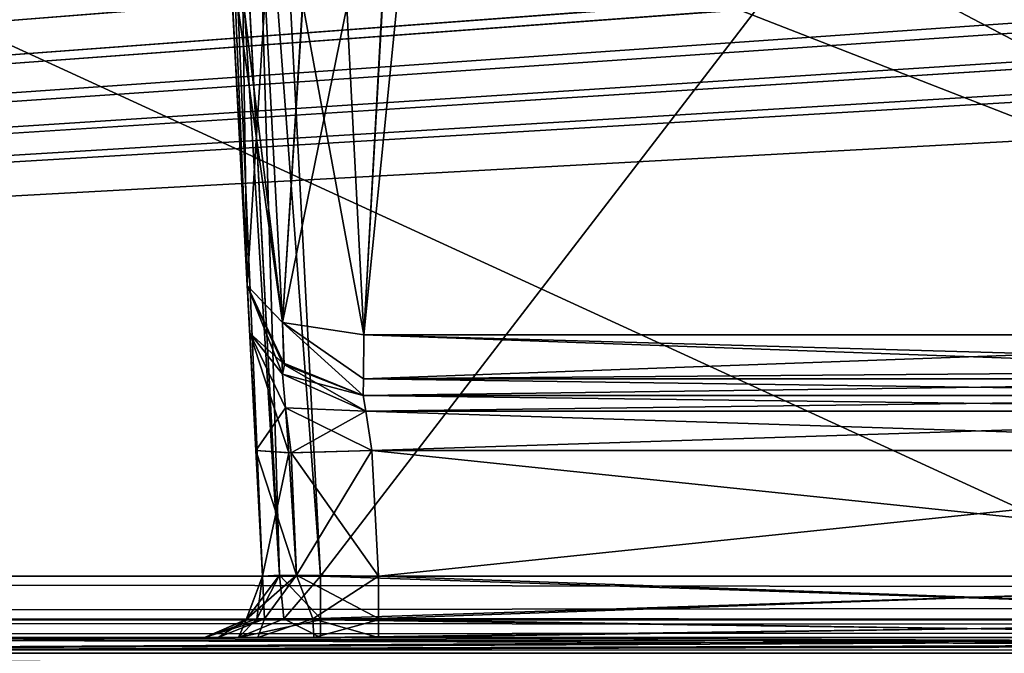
# Model space of a CAD drawing. Header units: inches. Extents: x -10 to 10, y -2.3 to 4.3.
# Tile 365 of 656: x -4.981 to -4.472, y -1.613 to -1.286. Entities that reach past the tile are written whole.
import ezdxf

# ---------------------------------------------------------------- set-up
doc = ezdxf.new("R2010")
doc.units = ezdxf.units.IN
doc.header["$LTSCALE"] = 65.185185
doc.header["$MEASUREMENT"] = 0
for name, color, linetype in [('131', 7, 'CONTINUOUS'), ('140', 7, 'CONTINUOUS'), ('1546', 7, 'CONTINUOUS'), ('1547', 7, 'CONTINUOUS'), ('1548', 7, 'CONTINUOUS'), ('1549', 7, 'CONTINUOUS'), ('1550', 7, 'CONTINUOUS'), ('1551', 7, 'CONTINUOUS'), ('1552', 7, 'CONTINUOUS'), ('165', 7, 'CONTINUOUS'), ('1794', 7, 'CONTINUOUS'), ('1795', 7, 'CONTINUOUS'), ('1796', 7, 'CONTINUOUS'), ('1797', 7, 'CONTINUOUS'), ('1805', 7, 'CONTINUOUS'), ('1806', 7, 'CONTINUOUS'), ('1807', 7, 'CONTINUOUS'), ('1808', 7, 'CONTINUOUS'), ('1809', 7, 'CONTINUOUS'), ('1810', 7, 'CONTINUOUS'), ('195', 7, 'CONTINUOUS'), ('196', 7, 'CONTINUOUS'), ('3830', 7, 'CONTINUOUS'), ('3835', 7, 'CONTINUOUS'), ('432', 7, 'CONTINUOUS'), ('5699', 7, 'CONTINUOUS'), ('7024', 7, 'CONTINUOUS'), ('7025', 7, 'CONTINUOUS'), ('7026', 7, 'CONTINUOUS'), ('7027', 7, 'CONTINUOUS'), ('7031', 7, 'CONTINUOUS'), ('7032', 7, 'CONTINUOUS'), ('7033', 7, 'CONTINUOUS'), ('7034', 7, 'CONTINUOUS'), ('7035', 7, 'CONTINUOUS'), ('7036', 7, 'CONTINUOUS'), ('7308', 7, 'CONTINUOUS'), ('7398', 7, 'CONTINUOUS'), ('7399', 7, 'CONTINUOUS'), ('7406', 7, 'CONTINUOUS'), ('7407', 7, 'CONTINUOUS'), ('7408', 7, 'CONTINUOUS'), ('7409', 7, 'CONTINUOUS'), ('8173', 7, 'CONTINUOUS'), ('8174', 7, 'CONTINUOUS'), ('8178', 7, 'CONTINUOUS'), ('8179', 7, 'CONTINUOUS'), ('8585', 7, 'CONTINUOUS'), ('8594', 7, 'CONTINUOUS'), ('9511', 7, 'CONTINUOUS')]:
    doc.layers.add(name, color=color, linetype=linetype)

msp = doc.modelspace()

# ---------------------------------------------------------------- linework, layer by layer
at = {"layer": '131', "linetype": 'Continuous'}
for points in [[(8.075, -1.605, 4.09849), (-8.075, -1.605, 4.09849), (8.075, -1.605, -4.09849), (8.075, -1.605, 4.09849)], [(8.075, -1.605, -4.09849), (-8.075, -1.605, 4.09849), (-8.075, -1.605, -4.09849), (8.075, -1.605, -4.09849)]]:
    msp.add_3dface(points, dxfattribs=at)
at = {"layer": '140', "linetype": 'Continuous'}
for points in [[(-8.5782, -1.605, -4.59779), (8.57822, -1.605, -4.59779), (-5.96565, -1.605, -4.58254), (-8.5782, -1.605, -4.59779)], [(8.57822, -1.605, 4.59779), (-8.5782, -1.605, 4.59779), (5.96565, -1.605, 4.58254), (8.57822, -1.605, 4.59779)], [(5.96565, -1.605, 4.58254), (-8.5782, -1.605, 4.59779), (1.96565, -1.605, 4.58254), (5.96565, -1.605, 4.58254)], [(1.96565, -1.605, 4.58254), (-8.5782, -1.605, 4.59779), (-1.98604, -1.605, 4.58467), (1.96565, -1.605, 4.58254)], [(-1.98604, -1.605, 4.58467), (-8.5782, -1.605, 4.59779), (-5.98604, -1.605, 4.58467), (-1.98604, -1.605, 4.58467)], [(-2.14705, -1.605, 4.53289), (-1.98604, -1.605, 4.58467), (-5.98604, -1.605, 4.58467), (-2.14705, -1.605, 4.53289)], [(-2.31453, -1.605, 4.45621), (-2.14705, -1.605, 4.53289), (-5.98604, -1.605, 4.58467), (-2.31453, -1.605, 4.45621)], [(-2.82517, -1.605, 4.45621), (-2.31453, -1.605, 4.45621), (-5.98604, -1.605, 4.58467), (-2.82517, -1.605, 4.45621)], [(-3.17483, -1.605, 4.45621), (-2.82517, -1.605, 4.45621), (-5.98604, -1.605, 4.58467), (-3.17483, -1.605, 4.45621)], [(-3.84467, -1.605, 4.45621), (-3.17483, -1.605, 4.45621), (-5.98604, -1.605, 4.58467), (-3.84467, -1.605, 4.45621)], [(-3.88708, -1.605, 4.43865), (-3.84467, -1.605, 4.45621), (-5.98604, -1.605, 4.58467), (-3.88708, -1.605, 4.43865)], [(-4.15533, -1.605, 4.45621), (-3.88708, -1.605, 4.43865), (-5.98604, -1.605, 4.58467), (-4.15533, -1.605, 4.45621)], [(-4.82517, -1.605, 4.45621), (-4.15533, -1.605, 4.45621), (-5.98604, -1.605, 4.58467), (-4.82517, -1.605, 4.45621)], [(-4.86758, -1.605, 4.43865), (-4.82517, -1.605, 4.45621), (-5.98604, -1.605, 4.58467), (-4.86758, -1.605, 4.43865)], [(-5.17483, -1.605, 4.45621), (-4.86758, -1.605, 4.43865), (-5.98604, -1.605, 4.58467), (-5.17483, -1.605, 4.45621)], [(-5.96565, -1.605, -4.58254), (8.57822, -1.605, -4.59779), (-1.96565, -1.605, -4.58254), (-5.96565, -1.605, -4.58254)], [(-5.81869, -1.605, -4.49853), (-5.96565, -1.605, -4.58254), (-1.96565, -1.605, -4.58254), (-5.81869, -1.605, -4.49853)], [(-5.68547, -1.605, -4.45621), (-5.81869, -1.605, -4.49853), (-1.96565, -1.605, -4.58254), (-5.68547, -1.605, -4.45621)], [(-5.17483, -1.605, -4.45621), (-5.68547, -1.605, -4.45621), (-1.96565, -1.605, -4.58254), (-5.17483, -1.605, -4.45621)], [(-5.13242, -1.605, -4.43865), (-5.17483, -1.605, -4.45621), (-4.82517, -1.605, -4.45621), (-5.13242, -1.605, -4.43865)], [(-4.82517, -1.605, -4.45621), (-5.17483, -1.605, -4.45621), (-1.96565, -1.605, -4.58254), (-4.82517, -1.605, -4.45621)], [(-4.8851, -1.605, 4.39627), (-4.86758, -1.605, 4.43865), (-5.17483, -1.605, 4.45621), (-4.8851, -1.605, 4.39627)], [(-5.13245, -1.605, 4.43868), (-4.8851, -1.605, 4.39627), (-5.17483, -1.605, 4.45621), (-5.13245, -1.605, 4.43868)], [(-5.14248, -1.605, -4.14496), (-5.12201, -1.605, -4.17472), (-4.8851, -1.605, -4.39627), (-5.14248, -1.605, -4.14496)], [(-4.85752, -1.605, -4.14496), (-5.14248, -1.605, -4.14496), (-4.87797, -1.605, -4.17469), (-4.85752, -1.605, -4.14496)], [(-4.87797, -1.605, -4.17469), (-5.14248, -1.605, -4.14496), (-4.8851, -1.605, -4.20981), (-4.87797, -1.605, -4.17469)], [(-4.8851, -1.605, -4.20981), (-5.14248, -1.605, -4.14496), (-4.8851, -1.605, -4.39627), (-4.8851, -1.605, -4.20981)], [(-5.14248, -1.605, 4.14496), (-4.85752, -1.605, 4.14496), (-5.12203, -1.605, 4.17469), (-5.14248, -1.605, 4.14496)], [(-4.8851, -1.605, 4.20982), (-4.8851, -1.605, 4.39627), (-5.13245, -1.605, 4.43868), (-4.8851, -1.605, 4.20982)], [(-5.1149, -1.605, 4.39627), (-4.8851, -1.605, 4.20982), (-5.13245, -1.605, 4.43868), (-5.1149, -1.605, 4.39627)], [(-5.1149, -1.605, -4.39627), (-5.13242, -1.605, -4.43865), (-4.82517, -1.605, -4.45621), (-5.1149, -1.605, -4.39627)], [(-5.12203, -1.605, 4.17469), (-4.85752, -1.605, 4.14496), (-5.1149, -1.605, 4.20981), (-5.12203, -1.605, 4.17469)], [(-5.12201, -1.605, -4.17472), (-5.1149, -1.605, -4.20982), (-4.8851, -1.605, -4.39627), (-5.12201, -1.605, -4.17472)], [(-5.1149, -1.605, -4.20982), (-5.1149, -1.605, -4.39627), (-4.86755, -1.605, -4.43868), (-5.1149, -1.605, -4.20982)], [(-4.86755, -1.605, -4.43868), (-5.1149, -1.605, -4.39627), (-4.82517, -1.605, -4.45621), (-4.86755, -1.605, -4.43868)], [(-4.8851, -1.605, -4.39627), (-5.1149, -1.605, -4.20982), (-4.86755, -1.605, -4.43868), (-4.8851, -1.605, -4.39627)], [(-4.87799, -1.605, 4.17472), (-4.8851, -1.605, 4.20982), (-5.1149, -1.605, 4.39627), (-4.87799, -1.605, 4.17472)], [(-4.85752, -1.605, 4.14496), (-4.87799, -1.605, 4.17472), (-5.1149, -1.605, 4.39627), (-4.85752, -1.605, 4.14496)], [(-5.1149, -1.605, 4.20981), (-4.85752, -1.605, 4.14496), (-5.1149, -1.605, 4.39627), (-5.1149, -1.605, 4.20981)], [(-4.15533, -1.605, -4.45621), (-4.82517, -1.605, -4.45621), (-1.96565, -1.605, -4.58254), (-4.15533, -1.605, -4.45621)]]:
    msp.add_3dface(points, dxfattribs=at)
at = {"layer": '1546', "linetype": 'Continuous'}
for points in [[(-4.85752, -1.605, 4.14496), (-4.11715, -1.605, 4.14496), (-4.82867, -1.605, 4.12635), (-4.85752, -1.605, 4.14496)], [(-4.11715, -1.605, 4.14496), (-4.79519, -1.605, 4.1199), (-4.82867, -1.605, 4.12635), (-4.11715, -1.605, 4.14496)], [(-4.11715, -1.605, 4.14496), (-4.1753, -1.605, 4.1199), (-4.79519, -1.605, 4.1199), (-4.11715, -1.605, 4.14496)]]:
    msp.add_3dface(points, dxfattribs=at)
at = {"layer": '1547', "linetype": 'Continuous'}
for points in [[(-4.86357, -1.59589, 4.20977), (-4.85406, -1.59547, 4.17575), (-4.85514, -1.57343, 4.20977), (-4.86357, -1.59589, 4.20977)], [(-4.85514, -1.57343, 4.20977), (-4.85406, -1.59547, 4.17575), (-4.83765, -1.57278, 4.16737), (-4.85514, -1.57343, 4.20977)], [(-4.85406, -1.59547, 4.17575), (-4.82921, -1.59547, 4.15091), (-4.83765, -1.57278, 4.16737), (-4.85406, -1.59547, 4.17575)], [(-4.82921, -1.59547, 4.15091), (-4.79523, -1.59526, 4.14202), (-4.83765, -1.57278, 4.16737), (-4.82921, -1.59547, 4.15091)], [(-4.79523, -1.57343, 4.14986), (-4.83765, -1.57278, 4.16737), (-4.79523, -1.59526, 4.14202), (-4.79523, -1.57343, 4.14986)], [(-4.8851, -1.605, 4.20982), (-4.87799, -1.605, 4.17472), (-4.86357, -1.59589, 4.20977), (-4.8851, -1.605, 4.20982)], [(-4.87799, -1.605, 4.17472), (-4.85752, -1.605, 4.14496), (-4.85406, -1.59547, 4.17575), (-4.87799, -1.605, 4.17472)], [(-4.86357, -1.59589, 4.20977), (-4.87799, -1.605, 4.17472), (-4.85406, -1.59547, 4.17575), (-4.86357, -1.59589, 4.20977)], [(-4.85752, -1.605, 4.14496), (-4.82867, -1.605, 4.12635), (-4.82921, -1.59547, 4.15091), (-4.85752, -1.605, 4.14496)], [(-4.85406, -1.59547, 4.17575), (-4.85752, -1.605, 4.14496), (-4.82921, -1.59547, 4.15091), (-4.85406, -1.59547, 4.17575)], [(-4.82921, -1.59547, 4.15091), (-4.79519, -1.605, 4.1199), (-4.79523, -1.59526, 4.14202), (-4.82921, -1.59547, 4.15091)], [(-4.82867, -1.605, 4.12635), (-4.79519, -1.605, 4.1199), (-4.82921, -1.59547, 4.15091), (-4.82867, -1.605, 4.12635)]]:
    msp.add_3dface(points, dxfattribs=at)
at = {"layer": '1548', "linetype": 'Continuous'}
for points in [[(-4.86357, -1.59589, 4.20977), (-4.85514, -1.57343, 4.20977), (-4.86353, -1.59584, 4.39629), (-4.86357, -1.59589, 4.20977)], [(-4.86353, -1.59584, 4.39629), (-4.85514, -1.57343, 4.20977), (-4.85514, -1.57343, 4.39629), (-4.86353, -1.59584, 4.39629)], [(-4.8851, -1.605, 4.39627), (-4.86357, -1.59589, 4.20977), (-4.86353, -1.59584, 4.39629), (-4.8851, -1.605, 4.39627)], [(-4.8851, -1.605, 4.39627), (-4.8851, -1.605, 4.20982), (-4.86357, -1.59589, 4.20977), (-4.8851, -1.605, 4.39627)]]:
    msp.add_3dface(points, dxfattribs=at)
at = {"layer": '1549', "linetype": 'Continuous'}
for points in [[(-4.919, -0.355, 4.53392), (-4.90416, -0.6382, 4.4453), (-4.86172, -1.44788, 4.17846), (-4.919, -0.355, 4.53392)], [(-4.8722, -1.24804, 3.80555), (-4.919, -0.355, 4.53392), (-4.86302, -1.42314, 3.87629), (-4.8722, -1.24804, 3.80555)], [(-4.86302, -1.42314, 3.87629), (-4.919, -0.355, 4.53392), (-4.86302, -1.42314, 4.11653), (-4.86302, -1.42314, 3.87629)], [(-4.86302, -1.42314, 4.11653), (-4.919, -0.355, 4.53392), (-4.86172, -1.44788, 4.17846), (-4.86302, -1.42314, 4.11653)], [(-4.85514, -1.57343, 4.39629), (-4.85514, -1.57343, 4.20977), (-4.90416, -0.6382, 4.4453), (-4.85514, -1.57343, 4.39629)], [(-4.90416, -0.6382, 4.4453), (-4.85514, -1.57343, 4.20977), (-4.85855, -1.50847, 4.20637), (-4.90416, -0.6382, 4.4453)], [(-4.86172, -1.44788, 4.17846), (-4.90416, -0.6382, 4.4453), (-4.85855, -1.50847, 4.20637), (-4.86172, -1.44788, 4.17846)]]:
    msp.add_3dface(points, dxfattribs=at)
at = {"layer": '1550', "linetype": 'Continuous'}
for points in [[(-4.85514, -1.57343, 4.39629), (-4.90416, -0.6382, 4.4453), (-4.89537, -0.63882, 4.46644), (-4.85514, -1.57343, 4.39629)], [(-4.8742, -0.63817, 4.47526), (-4.84639, -1.57279, 4.41753), (-4.89537, -0.63882, 4.46644), (-4.8742, -0.63817, 4.47526)], [(-4.84639, -1.57279, 4.41753), (-4.85514, -1.57343, 4.39629), (-4.89537, -0.63882, 4.46644), (-4.84639, -1.57279, 4.41753)], [(-4.82519, -1.57343, 4.42625), (-4.84639, -1.57279, 4.41753), (-4.8742, -0.63817, 4.47526), (-4.82519, -1.57343, 4.42625)]]:
    msp.add_3dface(points, dxfattribs=at)
at = {"layer": '1551', "linetype": 'Continuous'}
for points in [[(-4.86353, -1.59584, 4.39629), (-4.84639, -1.57279, 4.41753), (-4.85808, -1.59547, 4.4153), (-4.86353, -1.59584, 4.39629)], [(-4.86353, -1.59584, 4.39629), (-4.85514, -1.57343, 4.39629), (-4.84639, -1.57279, 4.41753), (-4.86353, -1.59584, 4.39629)], [(-4.85808, -1.59547, 4.4153), (-4.84639, -1.57279, 4.41753), (-4.84419, -1.59547, 4.42919), (-4.85808, -1.59547, 4.4153)], [(-4.84639, -1.57279, 4.41753), (-4.82519, -1.57343, 4.42625), (-4.84419, -1.59547, 4.42919), (-4.84639, -1.57279, 4.41753)], [(-4.84419, -1.59547, 4.42919), (-4.82519, -1.57343, 4.42625), (-4.82519, -1.59589, 4.43467), (-4.84419, -1.59547, 4.42919)], [(-4.86758, -1.605, 4.43865), (-4.8851, -1.605, 4.39627), (-4.85808, -1.59547, 4.4153), (-4.86758, -1.605, 4.43865)], [(-4.8851, -1.605, 4.39627), (-4.86353, -1.59584, 4.39629), (-4.85808, -1.59547, 4.4153), (-4.8851, -1.605, 4.39627)], [(-4.86758, -1.605, 4.43865), (-4.85808, -1.59547, 4.4153), (-4.84419, -1.59547, 4.42919), (-4.86758, -1.605, 4.43865)], [(-4.86758, -1.605, 4.43865), (-4.84419, -1.59547, 4.42919), (-4.82519, -1.59589, 4.43467), (-4.86758, -1.605, 4.43865)], [(-4.82517, -1.605, 4.45621), (-4.86758, -1.605, 4.43865), (-4.82519, -1.59589, 4.43467), (-4.82517, -1.605, 4.45621)]]:
    msp.add_3dface(points, dxfattribs=at)
at = {"layer": '1552', "linetype": 'Continuous'}
for points in [[(-4.82519, -1.59589, 4.43467), (-4.82519, -1.57343, 4.42625), (-4.15531, -1.59584, 4.43463), (-4.82519, -1.59589, 4.43467)], [(-4.15531, -1.59584, 4.43463), (-4.82519, -1.57343, 4.42625), (-4.15531, -1.57343, 4.42625), (-4.15531, -1.59584, 4.43463)], [(-4.15533, -1.605, 4.45621), (-4.82519, -1.59589, 4.43467), (-4.15531, -1.59584, 4.43463), (-4.15533, -1.605, 4.45621)], [(-4.15533, -1.605, 4.45621), (-4.82517, -1.605, 4.45621), (-4.82519, -1.59589, 4.43467), (-4.15533, -1.605, 4.45621)]]:
    msp.add_3dface(points, dxfattribs=at)
at = {"layer": '165', "linetype": 'Continuous'}
for points in [[(8.57837, -1.59603, 4.61919), (8.57837, -1.57343, 4.62775), (-8.57837, -1.59542, 4.61977), (8.57837, -1.59603, 4.61919)], [(-8.57837, -1.59542, 4.61977), (8.57837, -1.57343, 4.62775), (-8.57837, -1.57343, 4.62775), (-8.57837, -1.59542, 4.61977)], [(-8.5782, -1.605, 4.59779), (8.57837, -1.59603, 4.61919), (-8.57837, -1.59542, 4.61977), (-8.5782, -1.605, 4.59779)], [(-8.5782, -1.605, 4.59779), (8.57822, -1.605, 4.59779), (8.57837, -1.59603, 4.61919), (-8.5782, -1.605, 4.59779)]]:
    msp.add_3dface(points, dxfattribs=at)
at = {"layer": '1794', "linetype": 'Continuous'}
for points in [[(-4.90356, -0.64967, -3.78317), (-4.85514, -1.57343, -4.39629), (-4.90416, -0.6382, -4.4453), (-4.90356, -0.64967, -3.78317)], [(-4.86172, -1.44788, -4.17846), (-4.85514, -1.57343, -4.39629), (-4.90356, -0.64967, -3.78317), (-4.86172, -1.44788, -4.17846)], [(-4.86302, -1.42314, -4.11653), (-4.86172, -1.44788, -4.17846), (-4.90356, -0.64967, -3.78317), (-4.86302, -1.42314, -4.11653)], [(-4.9021, -0.67738, -3.79138), (-4.86302, -1.42314, -4.11653), (-4.90356, -0.64967, -3.78317), (-4.9021, -0.67738, -3.79138)], [(-4.86302, -1.42314, -3.87629), (-4.86302, -1.42314, -4.11653), (-4.9021, -0.67738, -3.79138), (-4.86302, -1.42314, -3.87629)], [(-4.8722, -1.24804, -3.80555), (-4.86302, -1.42314, -3.87629), (-4.9021, -0.67738, -3.79138), (-4.8722, -1.24804, -3.80555)], [(-4.85855, -1.50847, -4.20637), (-4.85514, -1.57343, -4.39629), (-4.86172, -1.44788, -4.17846), (-4.85855, -1.50847, -4.20637)], [(-4.85514, -1.57343, -4.20977), (-4.85514, -1.57343, -4.39629), (-4.85855, -1.50847, -4.20637), (-4.85514, -1.57343, -4.20977)]]:
    msp.add_3dface(points, dxfattribs=at)
at = {"layer": '1795', "linetype": 'Continuous'}
for points in [[(-4.86357, -1.59589, -4.39629), (-4.85514, -1.57343, -4.39629), (-4.86353, -1.59584, -4.20977), (-4.86357, -1.59589, -4.39629)], [(-4.85514, -1.57343, -4.39629), (-4.85514, -1.57343, -4.20977), (-4.86353, -1.59584, -4.20977), (-4.85514, -1.57343, -4.39629)], [(-4.8851, -1.605, -4.20981), (-4.86357, -1.59589, -4.39629), (-4.86353, -1.59584, -4.20977), (-4.8851, -1.605, -4.20981)], [(-4.8851, -1.605, -4.20981), (-4.8851, -1.605, -4.39627), (-4.86357, -1.59589, -4.39629), (-4.8851, -1.605, -4.20981)]]:
    msp.add_3dface(points, dxfattribs=at)
at = {"layer": '1796', "linetype": 'Continuous'}
for points in [[(-4.85514, -1.57343, -4.39629), (-4.86357, -1.59589, -4.39629), (-4.85809, -1.59547, -4.41529), (-4.85514, -1.57343, -4.39629)], [(-4.85514, -1.57343, -4.39629), (-4.85809, -1.59547, -4.41529), (-4.84643, -1.57279, -4.41749), (-4.85514, -1.57343, -4.39629)], [(-4.85809, -1.59547, -4.41529), (-4.8442, -1.59547, -4.42919), (-4.84643, -1.57279, -4.41749), (-4.85809, -1.59547, -4.41529)], [(-4.82519, -1.59526, -4.43408), (-4.82519, -1.57343, -4.42625), (-4.84643, -1.57279, -4.41749), (-4.82519, -1.59526, -4.43408)], [(-4.8442, -1.59547, -4.42919), (-4.82519, -1.59526, -4.43408), (-4.84643, -1.57279, -4.41749), (-4.8442, -1.59547, -4.42919)], [(-4.8851, -1.605, -4.39627), (-4.86755, -1.605, -4.43868), (-4.86357, -1.59589, -4.39629), (-4.8851, -1.605, -4.39627)], [(-4.86755, -1.605, -4.43868), (-4.82517, -1.605, -4.45621), (-4.8442, -1.59547, -4.42919), (-4.86755, -1.605, -4.43868)], [(-4.86357, -1.59589, -4.39629), (-4.86755, -1.605, -4.43868), (-4.85809, -1.59547, -4.41529), (-4.86357, -1.59589, -4.39629)], [(-4.86755, -1.605, -4.43868), (-4.8442, -1.59547, -4.42919), (-4.85809, -1.59547, -4.41529), (-4.86755, -1.605, -4.43868)], [(-4.82517, -1.605, -4.45621), (-4.82519, -1.59526, -4.43408), (-4.8442, -1.59547, -4.42919), (-4.82517, -1.605, -4.45621)]]:
    msp.add_3dface(points, dxfattribs=at)
at = {"layer": '1797', "linetype": 'Continuous'}
for points in [[(-4.90416, -0.6382, -4.4453), (-4.85514, -1.57343, -4.39629), (-4.84643, -1.57279, -4.41749), (-4.90416, -0.6382, -4.4453)], [(-4.90416, -0.6382, -4.4453), (-4.84643, -1.57279, -4.41749), (-4.89533, -0.63882, -4.46648), (-4.90416, -0.6382, -4.4453)], [(-4.89533, -0.63882, -4.46648), (-4.82519, -1.57343, -4.42625), (-4.8742, -0.63817, -4.47526), (-4.89533, -0.63882, -4.46648)], [(-4.84643, -1.57279, -4.41749), (-4.82519, -1.57343, -4.42625), (-4.89533, -0.63882, -4.46648), (-4.84643, -1.57279, -4.41749)]]:
    msp.add_3dface(points, dxfattribs=at)
at = {"layer": '1805', "linetype": 'Continuous'}
for points in [[(-4.16791, -1.48, -4.11649), (-4.16906, -1.48821, -4.13711), (-4.8031, -1.48, -4.11649), (-4.16791, -1.48, -4.11649)], [(-4.8031, -1.48, -4.11649), (-4.16906, -1.48821, -4.13711), (-4.80181, -1.4882, -4.1371), (-4.8031, -1.48, -4.11649)], [(-4.16906, -1.48821, -4.13711), (-4.17188, -1.50843, -4.14645), (-4.80181, -1.4882, -4.1371), (-4.16906, -1.48821, -4.13711)], [(-4.80181, -1.4882, -4.1371), (-4.17188, -1.50843, -4.14645), (-4.79863, -1.50843, -4.14645), (-4.80181, -1.4882, -4.1371)]]:
    msp.add_3dface(points, dxfattribs=at)
at = {"layer": '1806', "linetype": 'Continuous'}
for points in [[(-4.86172, -1.44788, -4.17846), (-4.86302, -1.42314, -4.11653), (-4.84486, -1.46897, -4.14048), (-4.86172, -1.44788, -4.17846)], [(-4.84486, -1.46897, -4.14048), (-4.86302, -1.42314, -4.11653), (-4.84377, -1.46412, -4.11649), (-4.84486, -1.46897, -4.14048)], [(-4.85855, -1.50847, -4.20637), (-4.86172, -1.44788, -4.17846), (-4.84162, -1.50972, -4.16474), (-4.85855, -1.50847, -4.20637)], [(-4.84162, -1.50972, -4.16474), (-4.86172, -1.44788, -4.17846), (-4.84321, -1.48643, -4.15779), (-4.84162, -1.50972, -4.16474)], [(-4.84321, -1.48643, -4.15779), (-4.86172, -1.44788, -4.17846), (-4.84486, -1.46897, -4.14048), (-4.84321, -1.48643, -4.15779)], [(-4.80181, -1.4882, -4.1371), (-4.84486, -1.46897, -4.14048), (-4.84377, -1.46412, -4.11649), (-4.80181, -1.4882, -4.1371)], [(-4.8031, -1.48, -4.11649), (-4.80181, -1.4882, -4.1371), (-4.84377, -1.46412, -4.11649), (-4.8031, -1.48, -4.11649)], [(-4.80181, -1.4882, -4.1371), (-4.84321, -1.48643, -4.15779), (-4.84486, -1.46897, -4.14048), (-4.80181, -1.4882, -4.1371)], [(-4.80181, -1.4882, -4.1371), (-4.79863, -1.50843, -4.14645), (-4.84321, -1.48643, -4.15779), (-4.80181, -1.4882, -4.1371)], [(-4.79863, -1.50843, -4.14645), (-4.84162, -1.50972, -4.16474), (-4.84321, -1.48643, -4.15779), (-4.79863, -1.50843, -4.14645)]]:
    msp.add_3dface(points, dxfattribs=at)
at = {"layer": '1807', "linetype": 'Continuous'}
for points in [[(-4.85514, -1.57343, -4.20977), (-4.85855, -1.50847, -4.20637), (-4.84162, -1.50972, -4.16474), (-4.85514, -1.57343, -4.20977)], [(-4.85514, -1.57343, -4.20977), (-4.84162, -1.50972, -4.16474), (-4.83762, -1.57278, -4.16735), (-4.85514, -1.57343, -4.20977)], [(-4.84162, -1.50972, -4.16474), (-4.79863, -1.50843, -4.14645), (-4.83762, -1.57278, -4.16735), (-4.84162, -1.50972, -4.16474)], [(-4.83762, -1.57278, -4.16735), (-4.79863, -1.50843, -4.14645), (-4.79523, -1.57343, -4.14986), (-4.83762, -1.57278, -4.16735)]]:
    msp.add_3dface(points, dxfattribs=at)
at = {"layer": '1808', "linetype": 'Continuous'}
for points in [[(-4.86353, -1.59584, -4.20977), (-4.85514, -1.57343, -4.20977), (-4.83762, -1.57278, -4.16735), (-4.86353, -1.59584, -4.20977)], [(-4.86353, -1.59584, -4.20977), (-4.83762, -1.57278, -4.16735), (-4.85408, -1.59547, -4.17578), (-4.86353, -1.59584, -4.20977)], [(-4.83762, -1.57278, -4.16735), (-4.82923, -1.59547, -4.15093), (-4.85408, -1.59547, -4.17578), (-4.83762, -1.57278, -4.16735)], [(-4.83762, -1.57278, -4.16735), (-4.79523, -1.57343, -4.14986), (-4.82923, -1.59547, -4.15093), (-4.83762, -1.57278, -4.16735)], [(-4.79523, -1.57343, -4.14986), (-4.79523, -1.59589, -4.14143), (-4.82923, -1.59547, -4.15093), (-4.79523, -1.57343, -4.14986)], [(-4.87797, -1.605, -4.17469), (-4.8851, -1.605, -4.20981), (-4.85408, -1.59547, -4.17578), (-4.87797, -1.605, -4.17469)], [(-4.8851, -1.605, -4.20981), (-4.86353, -1.59584, -4.20977), (-4.85408, -1.59547, -4.17578), (-4.8851, -1.605, -4.20981)], [(-4.85752, -1.605, -4.14496), (-4.87797, -1.605, -4.17469), (-4.85408, -1.59547, -4.17578), (-4.85752, -1.605, -4.14496)], [(-4.82865, -1.605, -4.12634), (-4.85752, -1.605, -4.14496), (-4.82923, -1.59547, -4.15093), (-4.82865, -1.605, -4.12634)], [(-4.82923, -1.59547, -4.15093), (-4.85752, -1.605, -4.14496), (-4.85408, -1.59547, -4.17578), (-4.82923, -1.59547, -4.15093)], [(-4.79523, -1.59589, -4.14143), (-4.82865, -1.605, -4.12634), (-4.82923, -1.59547, -4.15093), (-4.79523, -1.59589, -4.14143)], [(-4.79518, -1.605, -4.1199), (-4.82865, -1.605, -4.12634), (-4.79523, -1.59589, -4.14143), (-4.79518, -1.605, -4.1199)]]:
    msp.add_3dface(points, dxfattribs=at)
at = {"layer": '1809', "linetype": 'Continuous'}
for points in [[(-4.11715, -1.605, -4.14496), (-4.85752, -1.605, -4.14496), (-4.14365, -1.605, -4.12643), (-4.11715, -1.605, -4.14496)], [(-4.85752, -1.605, -4.14496), (-4.82865, -1.605, -4.12634), (-4.79518, -1.605, -4.1199), (-4.85752, -1.605, -4.14496)], [(-4.85752, -1.605, -4.14496), (-4.79518, -1.605, -4.1199), (-4.1753, -1.605, -4.1199), (-4.85752, -1.605, -4.14496)], [(-4.14365, -1.605, -4.12643), (-4.85752, -1.605, -4.14496), (-4.1753, -1.605, -4.1199), (-4.14365, -1.605, -4.12643)]]:
    msp.add_3dface(points, dxfattribs=at)
at = {"layer": '1810', "linetype": 'Continuous'}
for points in [[(-5.58789, -1.605, -4.14496), (-5.14248, -1.605, -4.14496), (-2.5761, -1.61322, -4.1656), (-5.58789, -1.605, -4.14496)], [(-5.58789, -1.61325, -4.16563), (-5.58789, -1.605, -4.14496), (-2.5761, -1.61322, -4.1656), (-5.58789, -1.61325, -4.16563)], [(-5.14248, -1.605, -4.14496), (-4.85752, -1.605, -4.14496), (-2.5761, -1.61322, -4.1656), (-5.14248, -1.605, -4.14496)], [(-4.85752, -1.605, -4.14496), (-4.11715, -1.605, -4.14496), (-2.5761, -1.61322, -4.1656), (-4.85752, -1.605, -4.14496)], [(-2.5761, -1.63343, -4.17492), (-5.58789, -1.61325, -4.16563), (-2.5761, -1.61322, -4.1656), (-2.5761, -1.63343, -4.17492)]]:
    msp.add_3dface(points, dxfattribs=at)
at = {"layer": '195', "linetype": 'Continuous'}
for points in [[(-8.57837, -1.59603, -4.61919), (-8.57837, -1.57343, -4.62775), (8.57837, -1.59542, -4.61977), (-8.57837, -1.59603, -4.61919)], [(8.57837, -1.59542, -4.61977), (-8.57837, -1.57343, -4.62775), (8.57837, -1.57343, -4.62775), (8.57837, -1.59542, -4.61977)], [(8.57822, -1.605, -4.59779), (-8.57837, -1.59603, -4.61919), (8.57837, -1.59542, -4.61977), (8.57822, -1.605, -4.59779)], [(8.57822, -1.605, -4.59779), (-8.5782, -1.605, -4.59779), (-8.57837, -1.59603, -4.61919), (8.57822, -1.605, -4.59779)]]:
    msp.add_3dface(points, dxfattribs=at)
at = {"layer": '196', "linetype": 'Continuous'}
for points in [[(-1.89693, -0.63817, -4.57874), (-8.57837, -1.57343, -4.62775), (-1.93761, -0.62096, -4.57784), (-1.89693, -0.63817, -4.57874)], [(-1.93761, -0.62096, -4.57784), (-8.57837, -1.57343, -4.62775), (-2.10307, -0.63817, -4.57874), (-1.93761, -0.62096, -4.57784)], [(-2.87743, -0.63817, -4.57874), (-8.57837, -1.57343, -4.62775), (-2.91811, -0.62096, -4.57784), (-2.87743, -0.63817, -4.57874)], [(-2.91811, -0.62096, -4.57784), (-8.57837, -1.57343, -4.62775), (-3.12257, -0.63817, -4.57874), (-2.91811, -0.62096, -4.57784)], [(-4.87743, -0.63817, -4.57874), (-8.57837, -1.57343, -4.62775), (-4.91811, -0.62096, -4.57784), (-4.87743, -0.63817, -4.57874)], [(-4.91811, -0.62096, -4.57784), (-8.57837, -1.57343, -4.62775), (-5.12257, -0.63817, -4.57874), (-4.91811, -0.62096, -4.57784)], [(-3.89693, -0.63817, -4.57874), (-8.57837, -1.57343, -4.62775), (-3.93712, -0.62143, -4.57786), (-3.89693, -0.63817, -4.57874)], [(-3.93712, -0.62143, -4.57786), (-8.57837, -1.57343, -4.62775), (-4.10307, -0.63817, -4.57874), (-3.93712, -0.62143, -4.57786)], [(8.57837, -1.57343, -4.62775), (-8.57837, -1.57343, -4.62775), (8.52935, -0.63817, -4.57874), (8.57837, -1.57343, -4.62775)], [(5.89693, -0.63817, -4.57874), (-8.57837, -1.57343, -4.62775), (5.12257, -0.63817, -4.57874), (5.89693, -0.63817, -4.57874)], [(-8.57837, -1.57343, -4.62775), (5.89693, -0.63817, -4.57874), (6.10307, -0.63817, -4.57874), (-8.57837, -1.57343, -4.62775)], [(5.12257, -0.63817, -4.57874), (-8.57837, -1.57343, -4.62775), (4.87743, -0.63817, -4.57874), (5.12257, -0.63817, -4.57874)], [(4.87743, -0.63817, -4.57874), (-8.57837, -1.57343, -4.62775), (4.10307, -0.63817, -4.57874), (4.87743, -0.63817, -4.57874)], [(4.10307, -0.63817, -4.57874), (-8.57837, -1.57343, -4.62775), (3.89693, -0.63817, -4.57874), (4.10307, -0.63817, -4.57874)], [(3.89693, -0.63817, -4.57874), (-8.57837, -1.57343, -4.62775), (3.12257, -0.63817, -4.57874), (3.89693, -0.63817, -4.57874)], [(3.12257, -0.63817, -4.57874), (-8.57837, -1.57343, -4.62775), (2.87743, -0.63817, -4.57874), (3.12257, -0.63817, -4.57874)], [(2.87743, -0.63817, -4.57874), (-8.57837, -1.57343, -4.62775), (2.10307, -0.63817, -4.57874), (2.87743, -0.63817, -4.57874)], [(2.10307, -0.63817, -4.57874), (-8.57837, -1.57343, -4.62775), (1.89693, -0.63817, -4.57874), (2.10307, -0.63817, -4.57874)], [(1.89693, -0.63817, -4.57874), (-8.57837, -1.57343, -4.62775), (-1.89693, -0.63817, -4.57874), (1.89693, -0.63817, -4.57874)], [(-2.10307, -0.63817, -4.57874), (-8.57837, -1.57343, -4.62775), (-2.87743, -0.63817, -4.57874), (-2.10307, -0.63817, -4.57874)], [(-3.12257, -0.63817, -4.57874), (-8.57837, -1.57343, -4.62775), (-3.89693, -0.63817, -4.57874), (-3.12257, -0.63817, -4.57874)], [(-4.10307, -0.63817, -4.57874), (-8.57837, -1.57343, -4.62775), (-4.87743, -0.63817, -4.57874), (-4.10307, -0.63817, -4.57874)], [(8.52935, -0.63817, -4.57874), (-8.57837, -1.57343, -4.62775), (7.12257, -0.63817, -4.57874), (8.52935, -0.63817, -4.57874)], [(7.12257, -0.63817, -4.57874), (-8.57837, -1.57343, -4.62775), (6.87743, -0.63817, -4.57874), (7.12257, -0.63817, -4.57874)], [(6.87743, -0.63817, -4.57874), (-8.57837, -1.57343, -4.62775), (6.10307, -0.63817, -4.57874), (6.87743, -0.63817, -4.57874)]]:
    msp.add_3dface(points, dxfattribs=at)
at = {"layer": '3830', "linetype": 'Continuous'}
for points in [[(-8.075, -1.605, 4.09849), (8.075, -1.605, 4.09849), (8.075, -1.61324, 4.07784), (-8.075, -1.605, 4.09849)], [(-8.075, -1.605, 4.09849), (8.075, -1.61324, 4.07784), (-8.075, -1.61324, 4.07784), (-8.075, -1.605, 4.09849)]]:
    msp.add_3dface(points, dxfattribs=at)
at = {"layer": '3835', "linetype": 'Continuous'}
for points in [[(8.075, -1.605, -4.09849), (-8.075, -1.605, -4.09849), (-8.075, -1.61324, -4.07784), (8.075, -1.605, -4.09849)], [(8.075, -1.61324, -4.07784), (8.075, -1.605, -4.09849), (-8.075, -1.61324, -4.07784), (8.075, -1.61324, -4.07784)]]:
    msp.add_3dface(points, dxfattribs=at)
at = {"layer": '432', "linetype": 'Continuous'}
for points in [[(-8.57837, -1.57343, 4.62775), (8.57837, -1.57343, 4.62775), (-8.52935, -0.63817, 4.57874), (-8.57837, -1.57343, 4.62775)], [(-8.52935, -0.63817, 4.57874), (8.57837, -1.57343, 4.62775), (-7.12257, -0.63817, 4.57874), (-8.52935, -0.63817, 4.57874)], [(-7.12257, -0.63817, 4.57874), (8.57837, -1.57343, 4.62775), (-6.87743, -0.63817, 4.57874), (-7.12257, -0.63817, 4.57874)], [(-6.87743, -0.63817, 4.57874), (8.57837, -1.57343, 4.62775), (-6.10307, -0.63817, 4.57874), (-6.87743, -0.63817, 4.57874)], [(-6.10307, -0.63817, 4.57874), (8.57837, -1.57343, 4.62775), (-5.89693, -0.63817, 4.57874), (-6.10307, -0.63817, 4.57874)], [(-5.89693, -0.63817, 4.57874), (8.57837, -1.57343, 4.62775), (-5.12257, -0.63817, 4.57874), (-5.89693, -0.63817, 4.57874)], [(-5.12257, -0.63817, 4.57874), (8.57837, -1.57343, 4.62775), (-4.87743, -0.63817, 4.57874), (-5.12257, -0.63817, 4.57874)], [(-4.87743, -0.63817, 4.57874), (8.57837, -1.57343, 4.62775), (-4.10307, -0.63817, 4.57874), (-4.87743, -0.63817, 4.57874)]]:
    msp.add_3dface(points, dxfattribs=at)
at = {"layer": '5699', "linetype": 'Continuous'}
for points in [[(-2.85752, -1.605, 4.14496), (-3.14248, -1.605, 4.14496), (-5.58789, -1.61295, 4.16531), (-2.85752, -1.605, 4.14496)], [(-2.85752, -1.605, 4.14496), (-5.58789, -1.61295, 4.16531), (-2.57611, -1.605, 4.14496), (-2.85752, -1.605, 4.14496)], [(-3.14248, -1.605, 4.14496), (-3.88285, -1.605, 4.14496), (-5.58789, -1.61295, 4.16531), (-3.14248, -1.605, 4.14496)], [(-3.88285, -1.605, 4.14496), (-4.11715, -1.605, 4.14496), (-5.58789, -1.61295, 4.16531), (-3.88285, -1.605, 4.14496)], [(-4.11715, -1.605, 4.14496), (-4.85752, -1.605, 4.14496), (-5.58789, -1.61295, 4.16531), (-4.11715, -1.605, 4.14496)], [(-4.85752, -1.605, 4.14496), (-5.14248, -1.605, 4.14496), (-5.58789, -1.61295, 4.16531), (-4.85752, -1.605, 4.14496)], [(-2.57611, -1.605, 4.14496), (-5.58789, -1.61295, 4.16531), (-2.5761, -1.61326, 4.16563), (-2.57611, -1.605, 4.14496)], [(-5.58789, -1.61295, 4.16531), (-5.58789, -1.63343, 4.17492), (-2.5761, -1.61326, 4.16563), (-5.58789, -1.61295, 4.16531)]]:
    msp.add_3dface(points, dxfattribs=at)
at = {"layer": '7024', "linetype": 'Continuous'}
for points in [[(-4.17772, -1.48, 3.86955), (-4.8031, -1.48, 3.86955), (-4.16791, -1.48, 4.11649), (-4.17772, -1.48, 3.86955)], [(-4.16791, -1.48, 4.11649), (-4.8031, -1.48, 3.86955), (-4.8031, -1.48, 4.11649), (-4.16791, -1.48, 4.11649)]]:
    msp.add_3dface(points, dxfattribs=at)
at = {"layer": '7025', "linetype": 'Continuous'}
for points in [[(-4.86302, -1.42314, 3.87629), (-4.86302, -1.42314, 4.11653), (-4.84501, -1.46294, 4.11649), (-4.86302, -1.42314, 3.87629)], [(-4.86302, -1.42314, 3.87629), (-4.84501, -1.46294, 4.11649), (-4.844, -1.4639, 3.8716), (-4.86302, -1.42314, 3.87629)], [(-4.84501, -1.46294, 4.11649), (-4.8031, -1.48, 4.11649), (-4.844, -1.4639, 3.8716), (-4.84501, -1.46294, 4.11649)], [(-4.8031, -1.48, 4.11649), (-4.8031, -1.48, 3.86955), (-4.844, -1.4639, 3.8716), (-4.8031, -1.48, 4.11649)]]:
    msp.add_3dface(points, dxfattribs=at)
at = {"layer": '7026', "linetype": 'Continuous'}
for points in [[(-4.86302, -1.42314, 4.11653), (-4.86172, -1.44788, 4.17846), (-4.84501, -1.46294, 4.11649), (-4.86302, -1.42314, 4.11653)], [(-4.86172, -1.44788, 4.17846), (-4.85855, -1.50847, 4.20637), (-4.84321, -1.48644, 4.15779), (-4.86172, -1.44788, 4.17846)], [(-4.84501, -1.46294, 4.11649), (-4.86172, -1.44788, 4.17846), (-4.84486, -1.46898, 4.14049), (-4.84501, -1.46294, 4.11649)], [(-4.84486, -1.46898, 4.14049), (-4.86172, -1.44788, 4.17846), (-4.84321, -1.48644, 4.15779), (-4.84486, -1.46898, 4.14049)], [(-4.8031, -1.48, 4.11649), (-4.84501, -1.46294, 4.11649), (-4.84486, -1.46898, 4.14049), (-4.8031, -1.48, 4.11649)], [(-4.8031, -1.48, 4.11649), (-4.84486, -1.46898, 4.14049), (-4.80181, -1.4882, 4.1371), (-4.8031, -1.48, 4.11649)], [(-4.84486, -1.46898, 4.14049), (-4.84321, -1.48644, 4.15779), (-4.80181, -1.4882, 4.1371), (-4.84486, -1.46898, 4.14049)], [(-4.84321, -1.48644, 4.15779), (-4.85855, -1.50847, 4.20637), (-4.84026, -1.50972, 4.16338), (-4.84321, -1.48644, 4.15779)], [(-4.84321, -1.48644, 4.15779), (-4.84026, -1.50972, 4.16338), (-4.80181, -1.4882, 4.1371), (-4.84321, -1.48644, 4.15779)], [(-4.79863, -1.50843, 4.14645), (-4.80181, -1.4882, 4.1371), (-4.84026, -1.50972, 4.16338), (-4.79863, -1.50843, 4.14645)]]:
    msp.add_3dface(points, dxfattribs=at)
at = {"layer": '7027', "linetype": 'Continuous'}
for points in [[(-4.16791, -1.48, 4.11649), (-4.8031, -1.48, 4.11649), (-4.80181, -1.4882, 4.1371), (-4.16791, -1.48, 4.11649)], [(-4.16791, -1.48, 4.11649), (-4.80181, -1.4882, 4.1371), (-4.16906, -1.48821, 4.13711), (-4.16791, -1.48, 4.11649)], [(-4.80181, -1.4882, 4.1371), (-4.79863, -1.50843, 4.14645), (-4.16906, -1.48821, 4.13711), (-4.80181, -1.4882, 4.1371)], [(-4.16906, -1.48821, 4.13711), (-4.79863, -1.50843, 4.14645), (-4.17188, -1.50843, 4.14645), (-4.16906, -1.48821, 4.13711)]]:
    msp.add_3dface(points, dxfattribs=at)
at = {"layer": '7031', "linetype": 'Continuous'}
for points in [[(-4.79523, -1.57343, 4.14986), (-4.17529, -1.57343, 4.14986), (-4.79863, -1.50843, 4.14645), (-4.79523, -1.57343, 4.14986)], [(-4.79863, -1.50843, 4.14645), (-4.17529, -1.57343, 4.14986), (-4.17188, -1.50843, 4.14645), (-4.79863, -1.50843, 4.14645)]]:
    msp.add_3dface(points, dxfattribs=at)
at = {"layer": '7032', "linetype": 'Continuous'}
for points in [[(-4.85514, -1.57343, 4.20977), (-4.83765, -1.57278, 4.16737), (-4.85855, -1.50847, 4.20637), (-4.85514, -1.57343, 4.20977)], [(-4.85855, -1.50847, 4.20637), (-4.83765, -1.57278, 4.16737), (-4.84026, -1.50972, 4.16338), (-4.85855, -1.50847, 4.20637)], [(-4.79523, -1.57343, 4.14986), (-4.79863, -1.50843, 4.14645), (-4.84026, -1.50972, 4.16338), (-4.79523, -1.57343, 4.14986)], [(-4.83765, -1.57278, 4.16737), (-4.79523, -1.57343, 4.14986), (-4.84026, -1.50972, 4.16338), (-4.83765, -1.57278, 4.16737)]]:
    msp.add_3dface(points, dxfattribs=at)
at = {"layer": '7033', "linetype": 'Continuous'}
for points in [[(-4.17529, -1.59589, 4.14143), (-4.17529, -1.57343, 4.14986), (-4.79523, -1.59526, 4.14202), (-4.17529, -1.59589, 4.14143)], [(-4.17529, -1.57343, 4.14986), (-4.79523, -1.57343, 4.14986), (-4.79523, -1.59526, 4.14202), (-4.17529, -1.57343, 4.14986)], [(-4.79519, -1.605, 4.1199), (-4.17529, -1.59589, 4.14143), (-4.79523, -1.59526, 4.14202), (-4.79519, -1.605, 4.1199)], [(-4.1753, -1.605, 4.1199), (-4.17529, -1.59589, 4.14143), (-4.79519, -1.605, 4.1199), (-4.1753, -1.605, 4.1199)]]:
    msp.add_3dface(points, dxfattribs=at)
at = {"layer": '7034', "linetype": 'Continuous'}
for points in [[(-4.86302, -1.42314, 3.87629), (-4.844, -1.4639, 3.8716), (-4.8448, -1.44233, 3.83908), (-4.86302, -1.42314, 3.87629)], [(-4.844, -1.4639, 3.8716), (-4.8031, -1.48, 3.86955), (-4.8448, -1.44233, 3.83908), (-4.844, -1.4639, 3.8716)], [(-4.8031, -1.48, 3.86955), (-4.80294, -1.47145, 3.84158), (-4.8448, -1.44233, 3.83908), (-4.8031, -1.48, 3.86955)], [(-4.80294, -1.47145, 3.84158), (-4.80278, -1.44873, 3.82319), (-4.8448, -1.44233, 3.83908), (-4.80294, -1.47145, 3.84158)]]:
    msp.add_3dface(points, dxfattribs=at)
at = {"layer": '7035', "linetype": 'Continuous'}
for points in [[(-4.8722, -1.24804, 3.80555), (-4.86302, -1.42314, 3.87629), (-4.8448, -1.44233, 3.83908), (-4.8722, -1.24804, 3.80555)], [(-4.8722, -1.24804, 3.80555), (-4.8448, -1.44233, 3.83908), (-4.86657, -1.26438, 3.78699), (-4.8722, -1.24804, 3.80555)], [(-4.86657, -1.26438, 3.78699), (-4.8448, -1.44233, 3.83908), (-4.85382, -1.2734, 3.771), (-4.86657, -1.26438, 3.78699)], [(-4.85382, -1.2734, 3.771), (-4.8448, -1.44233, 3.83908), (-4.83435, -1.27792, 3.75898), (-4.85382, -1.2734, 3.771)], [(-4.8448, -1.44233, 3.83908), (-4.80278, -1.44873, 3.82319), (-4.83435, -1.27792, 3.75898), (-4.8448, -1.44233, 3.83908)], [(-4.83435, -1.27792, 3.75898), (-4.80278, -1.44873, 3.82319), (-4.81165, -1.27924, 3.75471), (-4.83435, -1.27792, 3.75898)]]:
    msp.add_3dface(points, dxfattribs=at)
at = {"layer": '7036', "linetype": 'Continuous'}
for points in [[(-4.78932, -1.21035, 3.72688), (-4.17772, -1.44873, 3.82319), (-4.77139, -1.13627, 3.69695), (-4.78932, -1.21035, 3.72688)], [(-4.17772, -1.44873, 3.82319), (-4.16135, -1.13627, 3.69695), (-4.77139, -1.13627, 3.69695), (-4.17772, -1.44873, 3.82319)], [(-4.81165, -1.27924, 3.75471), (-4.80278, -1.44873, 3.82319), (-4.78932, -1.21035, 3.72688), (-4.81165, -1.27924, 3.75471)], [(-4.80278, -1.44873, 3.82319), (-4.17772, -1.44873, 3.82319), (-4.78932, -1.21035, 3.72688), (-4.80278, -1.44873, 3.82319)]]:
    msp.add_3dface(points, dxfattribs=at)
at = {"layer": '7308', "linetype": 'Continuous'}
for points in [[(-4.17772, -1.4664, 3.83527), (-4.17772, -1.44873, 3.82319), (-4.80294, -1.47145, 3.84158), (-4.17772, -1.4664, 3.83527)], [(-4.17772, -1.44873, 3.82319), (-4.80278, -1.44873, 3.82319), (-4.80294, -1.47145, 3.84158), (-4.17772, -1.44873, 3.82319)], [(-4.17772, -1.47162, 3.84184), (-4.17772, -1.4664, 3.83527), (-4.80294, -1.47145, 3.84158), (-4.17772, -1.47162, 3.84184)], [(-4.8031, -1.48, 3.86955), (-4.17772, -1.47162, 3.84184), (-4.80294, -1.47145, 3.84158), (-4.8031, -1.48, 3.86955)], [(-4.17772, -1.48, 3.86955), (-4.17772, -1.47162, 3.84184), (-4.8031, -1.48, 3.86955), (-4.17772, -1.48, 3.86955)]]:
    msp.add_3dface(points, dxfattribs=at)
at = {"layer": '7398', "linetype": 'Continuous'}
for points in [[(-4.86302, -1.42314, -3.87629), (-4.8722, -1.24804, -3.80555), (-4.87001, -1.2583, -3.79465), (-4.86302, -1.42314, -3.87629)], [(-4.86302, -1.42314, -3.87629), (-4.87001, -1.2583, -3.79465), (-4.86554, -1.26559, -3.78516), (-4.86302, -1.42314, -3.87629)], [(-4.86302, -1.42314, -3.87629), (-4.86554, -1.26559, -3.78516), (-4.85383, -1.2734, -3.77102), (-4.86302, -1.42314, -3.87629)], [(-4.86302, -1.42314, -3.87629), (-4.85383, -1.2734, -3.77102), (-4.84479, -1.44233, -3.83906), (-4.86302, -1.42314, -3.87629)], [(-4.85383, -1.2734, -3.77102), (-4.8344, -1.27791, -3.759), (-4.84479, -1.44233, -3.83906), (-4.85383, -1.2734, -3.77102)], [(-4.8344, -1.27791, -3.759), (-4.81165, -1.27925, -3.75471), (-4.84479, -1.44233, -3.83906), (-4.8344, -1.27791, -3.759)], [(-4.84479, -1.44233, -3.83906), (-4.81165, -1.27925, -3.75471), (-4.80278, -1.44873, -3.82319), (-4.84479, -1.44233, -3.83906)]]:
    msp.add_3dface(points, dxfattribs=at)
at = {"layer": '7399', "linetype": 'Continuous'}
for points in [[(-4.77139, -1.13627, -3.69695), (-4.80278, -1.44873, -3.82319), (-4.78974, -1.21181, -3.72747), (-4.77139, -1.13627, -3.69695)], [(-4.80278, -1.44873, -3.82319), (-4.77139, -1.13627, -3.69695), (-4.17772, -1.44873, -3.82319), (-4.80278, -1.44873, -3.82319)], [(-4.17772, -1.44873, -3.82319), (-4.77139, -1.13627, -3.69695), (-4.16135, -1.13627, -3.69695), (-4.17772, -1.44873, -3.82319)], [(-4.80278, -1.44873, -3.82319), (-4.81165, -1.27925, -3.75471), (-4.78974, -1.21181, -3.72747), (-4.80278, -1.44873, -3.82319)]]:
    msp.add_3dface(points, dxfattribs=at)
at = {"layer": '7406', "linetype": 'Continuous'}
for points in [[(-4.16791, -1.48, -4.11649), (-4.8031, -1.48, -4.11649), (-4.16791, -1.48, -3.88012), (-4.16791, -1.48, -4.11649)], [(-4.16791, -1.48, -3.88012), (-4.8031, -1.48, -4.11649), (-4.17088, -1.48, -3.87255), (-4.16791, -1.48, -3.88012)], [(-4.8031, -1.48, -4.11649), (-4.17772, -1.48, -3.86955), (-4.17088, -1.48, -3.87255), (-4.8031, -1.48, -4.11649)], [(-4.17772, -1.48, -3.86955), (-4.8031, -1.48, -4.11649), (-4.8031, -1.48, -3.86955), (-4.17772, -1.48, -3.86955)]]:
    msp.add_3dface(points, dxfattribs=at)
at = {"layer": '7407', "linetype": 'Continuous'}
for points in [[(-4.86302, -1.42314, -4.11653), (-4.86302, -1.42314, -3.87629), (-4.84412, -1.46379, -3.87162), (-4.86302, -1.42314, -4.11653)], [(-4.84377, -1.46412, -4.11649), (-4.86302, -1.42314, -4.11653), (-4.84412, -1.46379, -3.87162), (-4.84377, -1.46412, -4.11649)], [(-4.8031, -1.48, -3.86955), (-4.84377, -1.46412, -4.11649), (-4.84412, -1.46379, -3.87162), (-4.8031, -1.48, -3.86955)], [(-4.8031, -1.48, -4.11649), (-4.84377, -1.46412, -4.11649), (-4.8031, -1.48, -3.86955), (-4.8031, -1.48, -4.11649)]]:
    msp.add_3dface(points, dxfattribs=at)
at = {"layer": '7408', "linetype": 'Continuous'}
for points in [[(-4.86302, -1.42314, -3.87629), (-4.84479, -1.44233, -3.83906), (-4.84412, -1.46379, -3.87162), (-4.86302, -1.42314, -3.87629)], [(-4.84479, -1.44233, -3.83906), (-4.80278, -1.44873, -3.82319), (-4.80294, -1.47145, -3.84159), (-4.84479, -1.44233, -3.83906)], [(-4.84479, -1.44233, -3.83906), (-4.8031, -1.48, -3.86955), (-4.84412, -1.46379, -3.87162), (-4.84479, -1.44233, -3.83906)], [(-4.8031, -1.48, -3.86955), (-4.84479, -1.44233, -3.83906), (-4.80294, -1.47145, -3.84159), (-4.8031, -1.48, -3.86955)]]:
    msp.add_3dface(points, dxfattribs=at)
at = {"layer": '7409', "linetype": 'Continuous'}
for points in [[(-4.80278, -1.44873, -3.82319), (-4.17772, -1.47127, -3.84133), (-4.80294, -1.47145, -3.84159), (-4.80278, -1.44873, -3.82319)], [(-4.80278, -1.44873, -3.82319), (-4.17772, -1.44873, -3.82319), (-4.17772, -1.4663, -3.83516), (-4.80278, -1.44873, -3.82319)], [(-4.80278, -1.44873, -3.82319), (-4.17772, -1.4663, -3.83516), (-4.17772, -1.47127, -3.84133), (-4.80278, -1.44873, -3.82319)], [(-4.17772, -1.48, -3.86955), (-4.8031, -1.48, -3.86955), (-4.80294, -1.47145, -3.84159), (-4.17772, -1.48, -3.86955)], [(-4.17772, -1.47127, -3.84133), (-4.17772, -1.48, -3.86955), (-4.80294, -1.47145, -3.84159), (-4.17772, -1.47127, -3.84133)]]:
    msp.add_3dface(points, dxfattribs=at)
at = {"layer": '8173', "linetype": 'Continuous'}
for points in [[(-4.82519, -1.57343, -4.42625), (-4.82519, -1.59526, -4.43408), (-4.15531, -1.57343, -4.42625), (-4.82519, -1.57343, -4.42625)], [(-4.82519, -1.59526, -4.43408), (-4.15531, -1.59589, -4.43467), (-4.15531, -1.57343, -4.42625), (-4.82519, -1.59526, -4.43408)], [(-4.82519, -1.59526, -4.43408), (-4.82517, -1.605, -4.45621), (-4.15531, -1.59589, -4.43467), (-4.82519, -1.59526, -4.43408)], [(-4.82517, -1.605, -4.45621), (-4.15533, -1.605, -4.45621), (-4.15531, -1.59589, -4.43467), (-4.82517, -1.605, -4.45621)]]:
    msp.add_3dface(points, dxfattribs=at)
at = {"layer": '8174', "linetype": 'Continuous'}
for points in [[(-4.8742, -0.63817, -4.47526), (-4.82519, -1.57343, -4.42625), (-4.1063, -0.63817, -4.47526), (-4.8742, -0.63817, -4.47526)], [(-4.82519, -1.57343, -4.42625), (-4.15531, -1.57343, -4.42625), (-4.1063, -0.63817, -4.47526), (-4.82519, -1.57343, -4.42625)]]:
    msp.add_3dface(points, dxfattribs=at)
at = {"layer": '8178', "linetype": 'Continuous'}
for points in [[(-4.79523, -1.57343, -4.14986), (-4.17529, -1.57343, -4.14986), (-4.17529, -1.59526, -4.14202), (-4.79523, -1.57343, -4.14986)], [(-4.79523, -1.59589, -4.14143), (-4.79523, -1.57343, -4.14986), (-4.17529, -1.59526, -4.14202), (-4.79523, -1.59589, -4.14143)], [(-4.1753, -1.605, -4.1199), (-4.79523, -1.59589, -4.14143), (-4.17529, -1.59526, -4.14202), (-4.1753, -1.605, -4.1199)], [(-4.79518, -1.605, -4.1199), (-4.79523, -1.59589, -4.14143), (-4.1753, -1.605, -4.1199), (-4.79518, -1.605, -4.1199)]]:
    msp.add_3dface(points, dxfattribs=at)
at = {"layer": '8179', "linetype": 'Continuous'}
for points in [[(-4.79863, -1.50843, -4.14645), (-4.17188, -1.50843, -4.14645), (-4.79523, -1.57343, -4.14986), (-4.79863, -1.50843, -4.14645)], [(-4.17188, -1.50843, -4.14645), (-4.17529, -1.57343, -4.14986), (-4.79523, -1.57343, -4.14986), (-4.17188, -1.50843, -4.14645)]]:
    msp.add_3dface(points, dxfattribs=at)
at = {"layer": '8585', "linetype": 'Continuous'}
for points in [[(-9, -1.955, 13.9861), (-9, 0.545, 13.9861), (-3.55711, 0.545, 13.9861), (-9, -1.955, 13.9861)], [(-9, -1.955, 13.9861), (-3.55711, 0.545, 13.9861), (-3.55711, -1.955, 13.9861), (-9, -1.955, 13.9861)]]:
    msp.add_3dface(points, dxfattribs=at)
at = {"layer": '8594', "linetype": 'Continuous'}
for points in [[(-9, 0.545, 14.1431), (-9, -1.955, 14.1431), (-3.55711, -1.955, 14.1431), (-9, 0.545, 14.1431)], [(-3.55711, 0.545, 14.1431), (-9, 0.545, 14.1431), (-3.55711, -1.955, 14.1431), (-3.55711, 0.545, 14.1431)]]:
    msp.add_3dface(points, dxfattribs=at)
at = {"layer": '9511', "linetype": 'Continuous'}
for points in [[(-4.82519, -1.57343, 4.42625), (-4.8742, -0.63817, 4.47526), (-4.15531, -1.57343, 4.42625), (-4.82519, -1.57343, 4.42625)], [(-4.15531, -1.57343, 4.42625), (-4.8742, -0.63817, 4.47526), (-4.1063, -0.63817, 4.47526), (-4.15531, -1.57343, 4.42625)]]:
    msp.add_3dface(points, dxfattribs=at)

doc.saveas('drawing.dxf')
